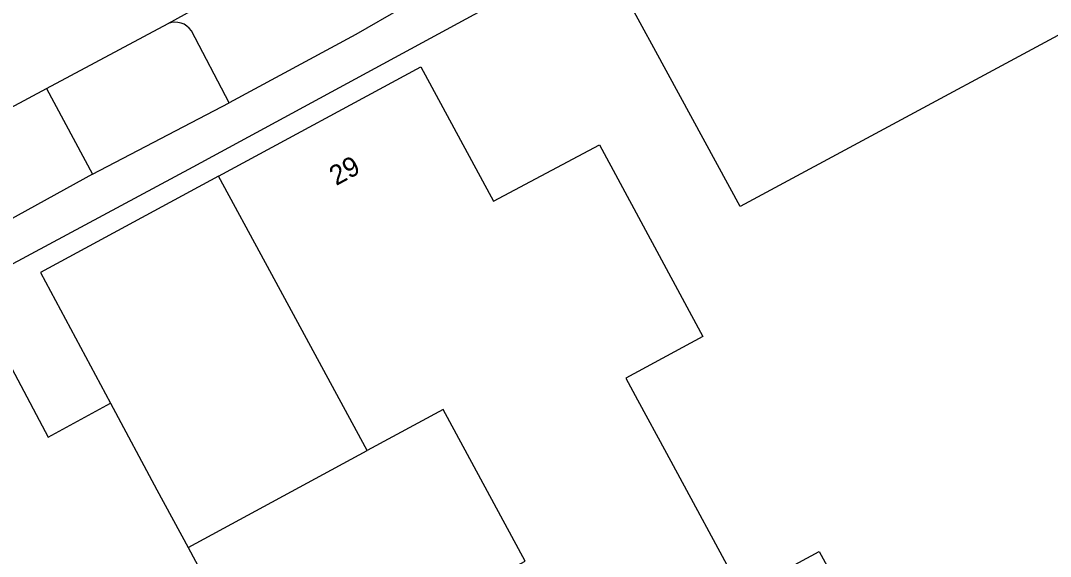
# Model space of a CAD drawing. Extents: x 157793 to 159380, y 380882 to 382313.
# Drawn here: x 159080.1 to 159132.4, y 382067.3 to 382094.5 of the extents above; entities that cross this region are included whole.
import ezdxf

# ---------------------------------------------------------------- set-up
doc = ezdxf.new("R2010")
doc.units = 0
for name, color, linetype in [('IMGEO_Pand', 7, 'Continuous'), ('IMGEO_Pand_nummerreeks', 7, 'Continuous'), ('IMGEO_Pand_overbouw', 7, 'Continuous'), ('IMGEO_Rijbaan_lokaal_open', 7, 'Continuous'), ('IMGEO_Voetpad_open', 7, 'Continuous')]:
    doc.layers.add(name, color=color, linetype=linetype)

msp = doc.modelspace()

# ---------------------------------------------------------------- linework, layer by layer
at = {"layer": 'IMGEO_Pand'}
for points in [[(159112.326, 382092.918), (159109.943, 382097.313), (159116.903, 382101.07), (159117.059, 382100.795), (159117.436, 382100.129), (159126.309, 382104.886), (159125.943, 382105.564), (159125.786, 382105.856), (159132.752, 382109.615), (159135.124, 382105.214), (159139.377, 382097.323), (159116.6, 382085.035), (159112.326, 382092.918)], [(159120.914, 382060.575), (159119.199, 382059.646), (159109.877, 382054.598), (159107.007, 382059.903), (159105.098, 382058.87), (159101.818, 382064.935), (159105.686, 382067.019), (159101.516, 382074.722), (159097.663, 382072.636), (159092.496, 382082.176), (159090.115, 382086.573), (159100.385, 382092.134), (159104.07, 382085.302), (159109.454, 382088.168), (159114.717, 382078.439), (159110.798, 382076.316), (159111.394, 382075.215), (159112.863, 382072.499), (159116.709, 382065.389), (159120.628, 382067.511), (159123.595, 382062.027)], [(159088.559, 382067.707), (159090.834, 382063.474), (159075.803, 382055.428), (159076.652, 382053.84), (159074.078, 382052.462), (159069.669, 382050.102), (159065.077, 382058.67), (159065.845, 382059.075), (159062.347, 382065.579), (159063.361, 382066.116), (159063.73, 382066.311), (159063.182, 382067.341), (159063.533, 382067.541), (159062.53, 382069.493), (159064.452, 382070.54), (159064.276, 382070.914), (159065.311, 382071.476), (159065.099, 382071.87), (159064.556, 382072.876), (159077.9, 382080.003), (159081.462, 382073.321), (159084.615, 382075.045), (159086.982, 382070.641), (159088.559, 382067.707)]]:
    msp.add_lwpolyline(points, dxfattribs=at)
at = {"layer": 'IMGEO_Pand_overbouw'}
msp.add_lwpolyline([(159090.115, 382086.573), (159081.072, 382081.677), (159084.615, 382075.045), (159086.982, 382070.641), (159088.559, 382067.707), (159097.663, 382072.636), (159092.496, 382082.176)], close=True, dxfattribs=at)
at = {"layer": 'IMGEO_Rijbaan_lokaal_open'}
for points in [[(159087.552, 382094.343), (159097.592, 382099.894)], [(159081.368, 382091.041), (159087.552, 382094.343)], [(159075.858, 382088.086), (159081.368, 382091.041)]]:
    msp.add_lwpolyline(points, dxfattribs=at)
at = {"layer": 'IMGEO_Voetpad_open'}
for points in [[(159105.336, 382096.12), (159105.2, 382096.034), (159104.078, 382095.324), (159088.796, 382087.041), (159080.569, 382082.617), (159059.326, 382071.195)], [(159099.43, 382095.129), (159097.089, 382093.789), (159090.648, 382090.316)], [(159090.648, 382090.316), (159088.73, 382093.963)], [(159081.368, 382091.041), (159083.707, 382086.689)], [(159083.707, 382086.689), (159090.648, 382090.316)], [(159083.707, 382086.689), (159077.462, 382083.248)]]:
    msp.add_lwpolyline(points, dxfattribs=at)
msp.add_arc((159087.909, 382093.432), 0.978, 32.8623, 111.3803, dxfattribs=at)

# ---------------------------------------------------------------- texts
at = {"layer": 'IMGEO_Pand_nummerreeks'}
msp.add_text('29', height=1, rotation=28.4359, dxfattribs=at).set_placement((159096.085, 382086.076))

doc.saveas('drawing.dxf')
